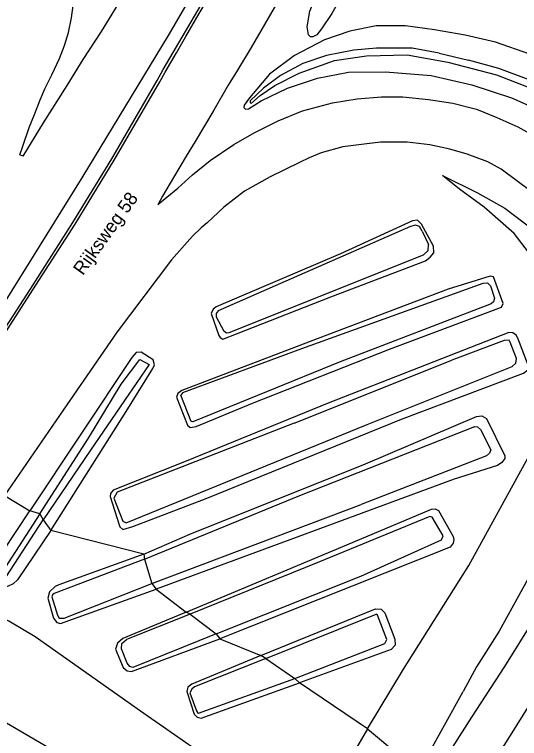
# Model space of a CAD drawing. Extents: x 135999 to 138000, y 396000 to 398501.
# Drawn here: x 137615.2 to 137710.1, y 396981.4 to 397117.6 of the extents above; entities that cross this region are included whole.
import ezdxf

# ---------------------------------------------------------------- set-up
doc = ezdxf.new("R2010")
doc.units = 0
for name, color, linetype in [('gg-anno-openbare ruimte label', 7, 'Continuous'), ('gg-knt-BGT kruinlijn', 7, 'Continuous'), ('gx-grn-maaiveld', 7, 'Continuous')]:
    doc.layers.add(name, color=color, linetype=linetype)

msp = doc.modelspace()

# ---------------------------------------------------------------- linework, layer by layer
at = {"layer": 'gg-knt-BGT kruinlijn'}
for p, q in [((137678.94, 397110.84), (137673.84, 397109.86)), ((137683.24, 397111.23), (137678.94, 397110.84)), ((137689.91, 397111.21), (137683.24, 397111.23)), ((137695.02, 397110.31), (137689.91, 397111.21)), ((137673.84, 397109.86), (137669.39, 397108.36)), ((137675.3, 397108.9), (137681.33, 397109.8)), ((137681.33, 397109.8), (137689.02, 397109.95)), ((137689.02, 397109.95), (137696.67, 397108.61)), ((137695.02, 397110.31), (137700.51, 397108.97)), ((137669.39, 397108.36), (137665.19, 397106.09)), ((137668.69, 397106.5), (137675.3, 397108.9)), ((137696.67, 397108.61), (137705.8, 397106.19)), ((137706.26, 397107.41), (137700.51, 397108.97)), ((137664.11, 397104.18), (137668.69, 397106.5)), ((137712.43, 397105.1), (137706.26, 397107.41)), ((137665.19, 397106.09), (137662, 397103.68)), ((137705.8, 397106.19), (137713.46, 397103.24)), ((137662, 397103.68), (137659.47, 397101.32)), ((137661.33, 397102.3), (137664.11, 397104.18)), ((137659.74, 397100.91), (137661.33, 397102.3)), ((137659.47, 397101.32), (137659.47, 397100.97)), ((137659.47, 397100.97), (137659.74, 397100.91)), ((137695.62, 397087.29), (137702.24, 397084.04)), ((137702.24, 397084.04), (137707.34, 397081.14)), ((137707.34, 397081.14), (137712.53, 397077.17)), ((137690.57, 397077.97), (137689.63, 397077.7)), ((137691.3, 397077.67), (137690.57, 397077.97)), ((137689.63, 397077.7), (137653.45, 397061.86)), ((137691.82, 397076.81), (137691.3, 397077.67)), ((137691.82, 397076.81), (137693.01, 397074.3)), ((137692.95, 397073.18), (137693.01, 397074.3)), ((137655.51, 397057.76), (137692.05, 397072.34)), ((137692.05, 397072.34), (137692.95, 397073.18)), ((137669.21, 397054.75), (137703.29, 397067.05)), ((137703.29, 397067.05), (137704.07, 397067.11)), ((137704.07, 397067.11), (137704.66, 397066.56)), ((137704.66, 397066.56), (137705.43, 397064.22)), ((137705.43, 397064.22), (137705.25, 397063.56)), ((137704.78, 397063.14), (137676.42, 397052.22)), ((137705.25, 397063.56), (137704.78, 397063.14)), ((137653.45, 397061.86), (137653.07, 397061.31)), ((137653.07, 397061.31), (137653.07, 397060.7)), ((137653.07, 397060.7), (137654.43, 397058.16)), ((137654.43, 397058.16), (137655.01, 397057.71)), ((137655.01, 397057.71), (137655.51, 397057.76)), ((137707.21, 397056.26), (137697.37, 397052.56)), ((137708.16, 397056.32), (137707.21, 397056.26)), ((137708.36, 397055.94), (137708.16, 397056.32)), ((137646.83, 397046.5), (137669.21, 397054.75)), ((137709.55, 397052.85), (137708.36, 397055.94)), ((137676.42, 397052.22), (137648.67, 397040.98)), ((137667.73, 397040.73), (137697.37, 397052.56)), ((137708.72, 397051.39), (137709.43, 397052.02)), ((137709.43, 397052.02), (137709.55, 397052.85)), ((137681.49, 397040.49), (137708.72, 397051.39)), ((137646.83, 397046.5), (137646.43, 397045.98)), ((137648.35, 397041.05), (137646.43, 397045.98)), ((137648.67, 397040.98), (137648.35, 397041.05)), ((137667.73, 397040.73), (137634.49, 397027.73)), ((137636.13, 397021.97), (137681.49, 397040.49)), ((137668.81, 397027.11), (137701.72, 397040.1)), ((137701.72, 397040.1), (137702.25, 397040.05)), ((137702.25, 397040.05), (137702.78, 397039.52)), ((137702.78, 397039.52), (137704.7, 397035.69)), ((137704.7, 397035.69), (137704.48, 397035.06)), ((137703.92, 397034.57), (137680.34, 397025.41)), ((137704.48, 397035.06), (137703.92, 397034.57)), ((137634.49, 397027.73), (137633.81, 397026.61)), ((137633.81, 397026.61), (137635.52, 397022.29)), ((137639.61, 397015.15), (137668.81, 397027.11)), ((137640.99, 397010.57), (137680.34, 397025.41)), ((137635.52, 397022.29), (137636.13, 397021.97)), ((137693.24, 397023.14), (137672.51, 397014.66)), ((137693.7, 397023.07), (137693.24, 397023.14)), ((137695.79, 397019.5), (137693.7, 397023.07)), ((137695.46, 397018.8), (137695.79, 397019.5)), ((137680.31, 397011.95), (137695.46, 397018.8)), ((137715.68, 397018.74), (137706.27, 397001.59)), ((137639.61, 397015.15), (137622.64, 397008.71)), ((137672.51, 397014.66), (137648.2, 397004.8)), ((137653.07, 397001.11), (137680.31, 397011.95)), ((137624.5, 397004.08), (137640.99, 397010.57)), ((137622.3, 397008.42), (137622.17, 397008.05)), ((137622.64, 397008.71), (137622.3, 397008.42)), ((137622.17, 397008.05), (137623.26, 397004.6)), ((137623.26, 397004.6), (137623.59, 397004.05)), ((137648.2, 397004.8), (137636.2, 397000.03)), ((137662.4, 396996.44), (137683.15, 397004.82)), ((137683.41, 397004.61), (137683.15, 397004.82)), ((137685.17, 397000.03), (137683.41, 397004.61)), ((137623.59, 397004.05), (137624.5, 397004.08)), ((137706.27, 397001.59), (137702.04, 396994.91)), ((137653.07, 397001.11), (137637.41, 396994.79)), ((137635.25, 396998.31), (137635.37, 396999.3)), ((137635.37, 396999.3), (137636.2, 397000.03)), ((137667.86, 396992.69), (137684.81, 396999.29)), ((137684.81, 396999.29), (137685.17, 397000.03)), ((137636.36, 396995.57), (137635.25, 396998.31)), ((137662.4, 396996.44), (137648.99, 396991.12)), ((137636.82, 396994.96), (137636.36, 396995.57)), ((137637.41, 396994.79), (137636.82, 396994.96)), ((137702.04, 396994.91), (137699.53, 396990.24)), ((137649.77, 396986.19), (137667.86, 396992.69)), ((137648.48, 396990.72), (137648.1, 396990.04)), ((137648.99, 396991.12), (137648.48, 396990.72)), ((137648.1, 396990.04), (137649.41, 396986.6)), ((137691.19, 396975.21), (137699.53, 396990.24)), ((137649.41, 396986.6), (137649.55, 396986.32)), ((137649.55, 396986.32), (137649.77, 396986.19))]:
    msp.add_line(p, q, dxfattribs=at)
msp.add_lwpolyline([(137604.52, 396989.68), (137654.81, 396960.23), (137660.2, 396957.45)], dxfattribs=at)
at = {"layer": 'gx-grn-maaiveld'}
for p, q in [((137613.31, 397027.12), (137618.07, 397024.23)), ((137619.9, 397023.65), (137618.07, 397024.23)), ((137619.9, 397023.65), (137620.57, 397022.56)), ((137620.57, 397022.56), (137621.97, 397020.53)), ((137639.45, 397016.1), (137621.97, 397020.53)), ((137639.45, 397016.1), (137639.61, 397015.15)), ((137639.61, 397015.15), (137640.99, 397010.57)), ((137640.99, 397010.57), (137641.77, 397009.52)), ((137641.77, 397009.52), (137647.43, 397005.16)), ((137648.2, 397004.8), (137647.43, 397005.16)), ((137648.2, 397004.8), (137653.07, 397001.11)), ((137653.07, 397001.11), (137653.78, 397000.18)), ((137653.78, 397000.18), (137661.49, 396997.06)), ((137662.4, 396996.44), (137661.49, 396997.06)), ((137662.4, 396996.44), (137667.86, 396992.69)), ((137667.86, 396992.69), (137668.78, 396991.88)), ((137681.55, 396983.24), (137668.78, 396991.88)), ((137681.55, 396983.24), (137691.19, 396975.21))]:
    msp.add_line(p, q, dxfattribs=at)
for points in [[(137665.68, 397150.59), (137658.3, 397138.05), (137644.06, 397113.62), (137627.85, 397086.85), (137612.02, 397061.53), (137596.47, 397037.33)], [(137598.64, 397036.01), (137600.17, 397038.36), (137605.64, 397046.79), (137610.15, 397053.65), (137618.2, 397066.03), (137626.12, 397078.42), (137633.45, 397090.42), (137642, 397105.12), (137643.12, 397107.21), (137644.39, 397109.37), (137651.96, 397122.3), (137653.21, 397124.47), (137654.49, 397126.62), (137655.73, 397128.79), (137656.96, 397130.96), (137659.46, 397135.29), (137660.71, 397137.45), (137661.96, 397139.62), (137663.2, 397141.79), (137664.45, 397143.95), (137667.64, 397149.42)], [(137642.46, 397104.9), (137643.52, 397106.69), (137645.6, 397110.38), (137647.38, 397113.4), (137649.91, 397117.72), (137652.42, 397122.04), (137654.94, 397126.36), (137657.46, 397130.68), (137658.71, 397132.84), (137661.19, 397137.18), (137662.44, 397139.35), (137664.91, 397143.7), (137667.37, 397148.05), (137668.01, 397149.19)], [(137686.45, 397138.13), (137674.8, 397117.73), (137672.86, 397114.84), (137672.01, 397113.75), (137671.25, 397113.39), (137670.83, 397113.35), (137670.43, 397113.76), (137670.2, 397115.22), (137670.67, 397118.21), (137671.49, 397120.14), (137682.86, 397140.28)], [(137635.67, 397121.27), (137631.48, 397114.37), (137628.04, 397109.1), (137625, 397104.18), (137620.56, 397097.22), (137616.75, 397090.93), (137616.17, 397091.18), (137616.64, 397092.61), (137617.93, 397096.3), (137618.91, 397098.77), (137619.98, 397101.49), (137620.86, 397103.57), (137622.18, 397106.24), (137623.6, 397109.31), (137624.55, 397111.72), (137625.32, 397114.2), (137625.86, 397116.93), (137626.19, 397119.27)], [(137664.68, 397120.01), (137662.16, 397115.7), (137659.65, 397111.37), (137657.07, 397107.09), (137655.64, 397104.79), (137655.34, 397104.25), (137652.63, 397099.59), (137649.1, 397093.68), (137647.47, 397090.91), (137645.05, 397086.9), (137642.97, 397083.41), (137642.16, 397081.9), (137642.13, 397081.83), (137645.9, 397084.9), (137648.66, 397087.39), (137651.95, 397090.12), (137656.4, 397093.13), (137660.2, 397095.34), (137664.75, 397097.58), (137669.32, 397099.42), (137674.93, 397100.94), (137679.61, 397101.71), (137684.19, 397102.07), (137688.16, 397102.07), (137692.99, 397101.6), (137697.56, 397100.91), (137702.03, 397099.73), (137705.86, 397098.2), (137709.79, 397096.45), (137713.73, 397094.22)], [(137712.09, 397110.09), (137705.62, 397112.34), (137699.93, 397113.66), (137694.13, 397114.67), (137688.7, 397115.4), (137683.17, 397115.46), (137678.23, 397114.44), (137673.46, 397112.78), (137667.83, 397109.88), (137663.11, 397106.37), (137659.35, 397101.92), (137658.35, 397100.53), (137658.31, 397100.1), (137658.57, 397099.76), (137659.18, 397099.83), (137661.56, 397101.31), (137666.5, 397103.68), (137672.16, 397105.57), (137677.99, 397106.71), (137684.9, 397106.78), (137693.52, 397106.1), (137701.13, 397104.34), (137708.62, 397101.87), (137715.67, 397098.74)], [(137599.07, 397035.75), (137600.59, 397038.09), (137606.05, 397046.51), (137610.57, 397053.38), (137618.62, 397065.76), (137626.54, 397078.15), (137633.88, 397090.17), (137642.46, 397104.9)], [(137712.34, 397084.26), (137706.7, 397088.5), (137704.14, 397089.86), (137700.28, 397091.28), (137697.03, 397092.26), (137693.28, 397093.05), (137689.02, 397093.56), (137684.01, 397093.54), (137680.38, 397093.13), (137676.87, 397092.66), (137672.82, 397091.55), (137670.58, 397090.61), (137668.72, 397089.75), (137663.25, 397087.03), (137658.42, 397084.31), (137654.5, 397081.35), (137651.37, 397078.39), (137650.24, 397077.43), (137648.61, 397075.88), (137644.66, 397071.45), (137634.48, 397057.88), (137624.33, 397043.18), (137613.31, 397027.12)], [(137681.55, 396983.24), (137688.29, 396994.48), (137700.57, 397013.95), (137712.44, 397035.51), (137715.41, 397041.86), (137716.95, 397047.44), (137717.45, 397055.05), (137716.54, 397063.23), (137714.6, 397068.79), (137711.78, 397072.84), (137709.14, 397076.4), (137703.46, 397081.32), (137698.83, 397084.7), (137695.62, 397087.29)], [(137690.01, 397078.78), (137676.44, 397072.53), (137653.08, 397062.58), (137652.5, 397062.13), (137652.12, 397061.31), (137653.59, 397057.21), (137653.82, 397056.81), (137654.32, 397056.52), (137656.89, 397057.51), (137674.62, 397064.46), (137692.44, 397071.27), (137693.33, 397071.9), (137694, 397072.77), (137693.97, 397074.01), (137691.71, 397078.14), (137690.95, 397078.86), (137690.01, 397078.78)], [(137696.68, 397065.92), (137672.05, 397056.59), (137646.63, 397046.89), (137645.86, 397046.29), (137645.62, 397045.6), (137647.66, 397040.35), (137648.18, 397039.89), (137649.35, 397040.1), (137659.91, 397044.45), (137685.65, 397054.64), (137706.71, 397062.51), (137707.07, 397063.24), (137705.25, 397068.22), (137704.6, 397068.36), (137696.68, 397065.92)], [(137708.88, 397057.73), (137708.14, 397057.78), (137674.17, 397044.47), (137647.43, 397033.56), (137633.72, 397028.12), (137633.21, 397027.48), (137633.16, 397026.91), (137634.82, 397021.63), (137634.96, 397021.24), (137635.55, 397020.74), (137637.41, 397021.26), (137651.23, 397026.57), (137687.93, 397041.46), (137710.89, 397050.1), (137711.69, 397050.77), (137711.76, 397051.61), (137709.79, 397056.72), (137709.47, 397057.29), (137708.88, 397057.73)], [(137621.97, 397020.53), (137636.15, 397042.88), (137641.14, 397050.99), (137641.51, 397051.69), (137641.25, 397052.62), (137638.98, 397054.04), (137638.03, 397053.98), (137637.21, 397053.08), (137618.07, 397024.23)], [(137619.9, 397023.65), (137629.07, 397037.9), (137635.19, 397048.08), (137638.73, 397052.67), (137640.46, 397051.75), (137635.87, 397045), (137629.43, 397035.61), (137620.57, 397022.56)], [(137639.45, 397016.1), (137648.13, 397019.83), (137681.16, 397033.08), (137702.04, 397041.95), (137703.04, 397042.1), (137703.92, 397041.58), (137707.37, 397034.58), (137707.33, 397034.08), (137706.78, 397033.29), (137705.99, 397032.76), (137697.83, 397030.21), (137677.95, 397022.87), (137641.77, 397009.52)], [(137621.97, 397020.53), (137615.75, 397011.26), (137614.9, 397010.49), (137613.85, 397009.98), (137612.16, 397010.19), (137610.72, 397011.13), (137610.23, 397012.16), (137610.51, 397012.92), (137618.07, 397024.23)], [(137619.9, 397023.65), (137612.7, 397012.49), (137613.6, 397011.81), (137620.57, 397022.56)], [(137647.43, 397005.16), (137678.83, 397018.31), (137693.56, 397024.54), (137694.23, 397024.59), (137694.88, 397024.29), (137697.67, 397019.39), (137697.75, 397018.83), (137697.62, 397018.17), (137697.07, 397017.43), (137653.78, 397000.18)], [(137639.45, 397016.1), (137623.5, 397010.33), (137622.78, 397010.03), (137621.73, 397008.98), (137621.45, 397007.81), (137622.47, 397004.04), (137623.15, 397003.25), (137623.83, 397003.02), (137641.77, 397009.52)], [(137693.89, 396974.05), (137701.15, 396985.43), (137707.37, 396994.96), (137715.13, 397007.43)], [(137661.49, 396997.06), (137683.07, 397005.83), (137684.1, 397005.76), (137684.8, 397005.03), (137686.68, 397000.09), (137686.73, 396999), (137686.01, 396998.14), (137668.78, 396991.88)], [(137668.12, 396967.78), (137666.03, 396968.12), (137664.16, 396968.91), (137657.2, 396973.77), (137638.84, 396986.55), (137619.04, 397000.55), (137614.09, 397003.51), (137610.93, 397004.85), (137607.87, 397005.38), (137605.71, 397005.05), (137602.31, 397003.76), (137599.94, 397001.7), (137598.69, 397000.05)], [(137647.43, 397005.16), (137635.52, 397000.24), (137634.53, 396999.37), (137634.18, 396998.24), (137635.6, 396994.79), (137636.36, 396994.12), (137637.15, 396994.03), (137653.78, 397000.18)], [(137661.49, 396997.06), (137648.49, 396991.66), (137647.75, 396991.07), (137647.54, 396990.29), (137648.95, 396985.97), (137649.51, 396985.43), (137650.27, 396985.24), (137668.78, 396991.88)], [(137715.35, 396993.21), (137700.78, 396969.89)], [(137681.55, 396983.24), (137677.01, 396975.48), (137674.59, 396971.86), (137672.66, 396969.92), (137670.62, 396968.57), (137668.12, 396967.78)]]:
    msp.add_lwpolyline(points, dxfattribs=at)

# ---------------------------------------------------------------- texts
at = {"layer": 'gg-anno-openbare ruimte label'}
msp.add_text('Rijksweg 58', height=2.5, rotation=54.4, dxfattribs=at).set_placement((137628.03, 397068.36))

doc.saveas('drawing.dxf')
